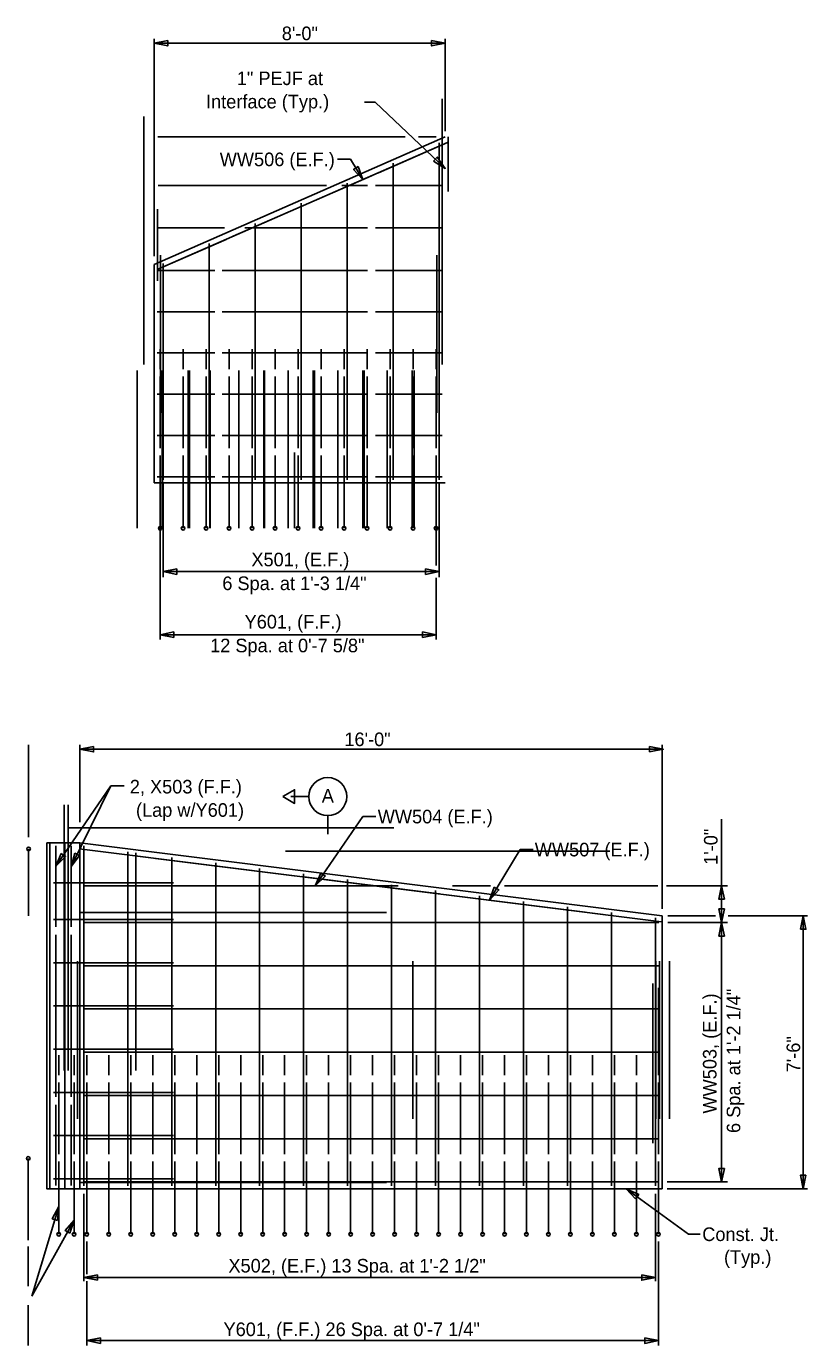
# Model space of a CAD drawing. Extents: x -1609 to 1184, y -412 to 394.
# Drawn here: x 346.46 to 367.93, y 211.22 to 247.45 of the extents above; entities that cross this region are included whole.
import ezdxf

# ---------------------------------------------------------------- set-up
doc = ezdxf.new("R2010")
doc.units = 0
for name, color, linetype in [('DR_P_Culvert', 7, 'Continuous'), ('DR_P_Headwall', 7, 'Continuous'), ('ST_Details', 7, 'Continuous'), ('ST_Text', 7, 'Continuous')]:
    doc.layers.add(name, color=color, linetype=linetype)

msp = doc.modelspace()

# ---------------------------------------------------------------- linework, layer by layer
at = {"layer": 'DR_P_Culvert'}
for p, q in [((353.835, 235.75), (353.835, 233.666)), ((347.642, 225.437), (356.558, 225.437)), ((346.525, 223.022), (346.525, 224.859)), ((353.583, 224.8), (362.499, 224.8)), ((347.025, 223.522), (347.025, 215.525)), ((346.514, 216.356), (346.514, 214.109)), ((346.514, 216.355), (346.514, 214.109))]:
    msp.add_line(p, q, dxfattribs=at)
msp.add_lwpolyline([(347.025, 225.025), (347.109, 225.025), (347.109, 215.525), (347.025, 215.525)], close=True, dxfattribs=at)
at = {"layer": 'DR_P_Headwall'}
for p, q in [((349.974, 240.916), (357.974, 244.416)), ((358.058, 244.416), (358.058, 242.913)), ((349.974, 240.916), (349.974, 234.916)), ((347.025, 225.025), (347.025, 223.522)), ((347.109, 225.025), (347.109, 215.525)), ((347.109, 225.025), (347.937, 225.025)), ((347.523, 225.025), (347.523, 215.525)), ((347.937, 225.025), (363.937, 223.025)), ((347.937, 225.025), (347.937, 215.525)), ((363.937, 223.025), (363.937, 215.525)), ((347.025, 216.522), (347.025, 215.525))]:
    msp.add_line(p, q, dxfattribs=at)
for points in [[(347.27, 224.942), (347.27, 222.72)], [(347.694, 224.942), (347.694, 222.72)], [(347.27, 222.497), (347.27, 218.053)], [(347.694, 222.497), (347.694, 218.053)], [(347.27, 217.831), (347.27, 215.609)], [(347.694, 217.831), (347.694, 215.609)]]:
    msp.add_lwpolyline(points, dxfattribs=at)
at = {"layer": 'ST_Details'}
for p, q in [((357.892, 245.466), (357.892, 238.167)), ((349.688, 244.98), (349.688, 238.167)), ((350.057, 240.771), (358.041, 244.264)), ((355.135, 243.083), (355.842, 243.083)), ((357.891, 243.083), (356.058, 243.083)), ((350.067, 242.436), (350.067, 240.466)), ((352.468, 241.917), (355.842, 241.917)), ((357.891, 241.917), (356.058, 241.917)), ((350.15, 241.167), (350.15, 236.833)), ((357.741, 241.167), (357.741, 236.833)), ((350.057, 240.75), (351.642, 240.75)), ((357.891, 240.75), (356.058, 240.75)), ((350.057, 239.616), (351.642, 239.616)), ((357.891, 239.616), (356.058, 239.616)), ((350.057, 238.483), (351.642, 238.483)), ((350.141, 238.033), (350.141, 238.583)), ((350.772, 238.033), (350.772, 238.583)), ((351.404, 238.033), (351.404, 238.583)), ((352.036, 238.033), (352.036, 238.583)), ((352.668, 238.033), (352.668, 238.583)), ((353.3, 238.033), (353.3, 238.584)), ((353.932, 238.034), (353.932, 238.584)), ((354.564, 238.034), (354.564, 238.584)), ((355.196, 238.034), (355.196, 238.584)), ((355.828, 238.034), (355.828, 238.584)), ((357.891, 238.483), (356.058, 238.483)), ((356.46, 238.033), (356.46, 238.584)), ((357.092, 238.034), (357.092, 238.584)), ((357.724, 238.034), (357.724, 238.584)), ((349.51, 238), (349.51, 233.666)), ((350.141, 235.867), (350.141, 237.833)), ((350.194, 238), (350.194, 233.666)), ((350.202, 238), (350.202, 233.666)), ((350.772, 235.867), (350.772, 237.833)), ((350.909, 238), (350.909, 233.666)), ((350.944, 238), (350.944, 233.666)), ((351.404, 235.867), (351.404, 237.833)), ((351.502, 238), (351.502, 233.667)), ((351.518, 238.001), (351.518, 233.667)), ((352.036, 235.867), (352.036, 237.833)), ((352.303, 238), (352.303, 233.666)), ((352.668, 235.867), (352.668, 237.833)), ((352.987, 238), (352.987, 233.666)), ((353.012, 238), (353.012, 233.667)), ((353.3, 235.867), (353.3, 237.833)), ((353.663, 238), (353.663, 233.666)), ((353.932, 235.867), (353.932, 237.833)), ((354.347, 238), (354.347, 233.666)), ((354.38, 238), (354.38, 233.667)), ((354.564, 235.867), (354.564, 237.833)), ((355.022, 238), (355.022, 233.666)), ((355.196, 235.867), (355.196, 237.833)), ((355.706, 238), (355.706, 233.666)), ((355.747, 238), (355.747, 233.667)), ((355.828, 235.867), (355.828, 237.833)), ((356.382, 238), (356.382, 233.666)), ((356.46, 235.867), (356.46, 237.833)), ((357.065, 238), (357.065, 233.666)), ((357.092, 235.867), (357.092, 237.833)), ((357.117, 238), (357.117, 233.666)), ((357.724, 235.867), (357.724, 237.833)), ((350.057, 237.35), (351.642, 237.35)), ((357.891, 237.35), (356.058, 237.35)), ((350.057, 236.216), (351.642, 236.216)), ((357.891, 236.216), (356.058, 236.216)), ((357.974, 234.916), (349.974, 234.916)), ((350.057, 235.083), (351.642, 235.083)), ((351.842, 235.083), (355.842, 235.083)), ((357.891, 235.083), (356.058, 235.083)), ((347.5, 226.074), (347.5, 218.776)), ((347.615, 226.074), (347.615, 218.776)), ((347.917, 224.86), (363.916, 222.86)), ((348.042, 224.942), (348.042, 215.608)), ((349.25, 224.778), (349.25, 215.608)), ((349.469, 224.75), (349.469, 218.776)), ((350.458, 224.626), (350.458, 215.608)), ((351.667, 224.475), (351.667, 215.608)), ((352.875, 224.324), (352.875, 215.608)), ((354.083, 224.173), (354.083, 215.608)), ((355.292, 224.022), (355.292, 215.608)), ((347.213, 223.931), (350.509, 223.931)), ((348.021, 223.848), (356.684, 223.848)), ((356.5, 223.871), (356.5, 215.608)), ((357.708, 223.72), (357.708, 215.608)), ((358.917, 223.569), (358.917, 215.608)), ((360.125, 223.418), (360.125, 215.608)), ((361.333, 223.267), (361.333, 215.608)), ((347.213, 222.92), (350.509, 222.92)), ((347.947, 223.109), (356.364, 223.109)), ((362.542, 223.116), (362.542, 215.608)), ((363.75, 222.965), (363.75, 215.608)), ((348.021, 222.837), (363.843, 222.837)), ((347.867, 221.776), (347.867, 217.442)), ((357.086, 221.776), (357.086, 217.442)), ((363.761, 221.776), (363.761, 217.442)), ((363.861, 221.776), (363.861, 217.442)), ((364.141, 221.776), (364.141, 217.442)), ((347.213, 221.733), (350.509, 221.733)), ((348.021, 221.649), (363.843, 221.649)), ((363.677, 221.163), (363.677, 216.776)), ((363.834, 221.045), (363.834, 219.074)), ((347.213, 220.545), (350.509, 220.545)), ((348.021, 220.462), (363.843, 220.462)), ((347.213, 219.358), (350.509, 219.358)), ((348.021, 219.274), (363.843, 219.274)), ((347.354, 218.642), (347.354, 219.192)), ((347.777, 218.642), (347.777, 219.192)), ((348.125, 218.642), (348.125, 219.192)), ((348.729, 218.642), (348.729, 219.192)), ((349.333, 218.642), (349.333, 219.192)), ((349.937, 218.642), (349.937, 219.192)), ((350.541, 218.642), (350.541, 219.192)), ((351.146, 218.642), (351.146, 219.192)), ((351.75, 218.642), (351.75, 219.192)), ((352.354, 218.642), (352.354, 219.192)), ((352.958, 218.642), (352.958, 219.192)), ((353.562, 218.642), (353.562, 219.192)), ((354.166, 218.642), (354.166, 219.192)), ((354.771, 218.642), (354.771, 219.192)), ((355.375, 218.642), (355.375, 219.192)), ((355.979, 218.642), (355.979, 219.192)), ((356.583, 218.642), (356.583, 219.192)), ((357.187, 218.642), (357.187, 219.192)), ((357.791, 218.642), (357.791, 219.192)), ((358.396, 218.642), (358.396, 219.192)), ((359, 218.642), (359, 219.192)), ((359.604, 218.642), (359.604, 219.192)), ((360.208, 218.642), (360.208, 219.192)), ((360.812, 218.642), (360.812, 219.192)), ((361.416, 218.642), (361.416, 219.192)), ((362.021, 218.642), (362.021, 219.192)), ((362.625, 218.642), (362.625, 219.192)), ((363.229, 218.642), (363.229, 219.192)), ((363.833, 218.642), (363.833, 219.192)), ((347.213, 218.17), (350.509, 218.17)), ((347.354, 216.476), (347.354, 218.442)), ((347.777, 216.476), (347.777, 218.442)), ((348.125, 216.475), (348.125, 218.442)), ((348.729, 216.475), (348.729, 218.442)), ((349.333, 216.475), (349.333, 218.442)), ((349.937, 216.475), (349.937, 218.442)), ((350.541, 216.475), (350.541, 218.442)), ((351.146, 216.475), (351.146, 218.442)), ((351.75, 216.475), (351.75, 218.442)), ((352.354, 216.475), (352.354, 218.442)), ((352.958, 216.475), (352.958, 218.442)), ((353.562, 216.475), (353.562, 218.442)), ((354.166, 216.475), (354.166, 218.442)), ((354.771, 216.475), (354.771, 218.442)), ((355.375, 216.475), (355.375, 218.442)), ((355.979, 216.475), (355.979, 218.442)), ((356.583, 216.475), (356.583, 218.442)), ((357.187, 216.475), (357.187, 218.442)), ((357.791, 216.475), (357.791, 218.442)), ((358.396, 216.475), (358.396, 218.442)), ((359, 216.475), (359, 218.442)), ((359.604, 216.475), (359.604, 218.442)), ((360.208, 216.475), (360.208, 218.442)), ((360.812, 216.475), (360.812, 218.442)), ((361.416, 216.475), (361.416, 218.442)), ((362.021, 216.475), (362.021, 218.442)), ((362.625, 216.475), (362.625, 218.442)), ((363.229, 216.475), (363.229, 218.442)), ((363.833, 216.475), (363.833, 218.442)), ((348.021, 218.087), (363.843, 218.087)), ((347.213, 216.983), (350.509, 216.983)), ((348.021, 216.899), (363.843, 216.899)), ((347.213, 215.795), (350.509, 215.795)), ((347.947, 215.692), (356.364, 215.692)), ((348.021, 215.712), (363.843, 215.712)), ((347.109, 215.525), (363.937, 215.525))]:
    msp.add_line(p, q, dxfattribs=at)
for points in [[(358.041, 244.264), (356.14, 243.432)], [(355.95, 243.349), (352.148, 241.686)], [(351.958, 241.603), (350.057, 240.771)], [(351.842, 240.75), (355.842, 240.75)], [(351.842, 239.616), (355.842, 239.616)], [(351.842, 238.483), (355.842, 238.483)], [(351.842, 237.35), (355.842, 237.35)], [(351.842, 236.216), (355.842, 236.216)], [(350.141, 233.667), (350.141, 235.667)], [(350.772, 233.667), (350.772, 235.667)], [(351.404, 233.667), (351.404, 235.667)], [(352.036, 233.667), (352.036, 235.667)], [(352.668, 233.667), (352.668, 235.667)], [(353.3, 233.667), (353.3, 235.667)], [(353.932, 233.667), (353.932, 235.667)], [(354.564, 233.667), (354.564, 235.667)], [(355.196, 233.667), (355.196, 235.667)], [(355.828, 233.667), (355.828, 235.667)], [(356.46, 233.667), (356.46, 235.667)], [(357.092, 233.667), (357.092, 235.667)], [(357.724, 233.667), (357.724, 235.667)], [(349.822, 224.622), (347.917, 224.86)], [(348.042, 224.942), (348.042, 222.72)], [(349.25, 222.594), (349.25, 224.777)], [(353.821, 224.122), (350.012, 224.598)], [(350.458, 222.479), (350.458, 224.626)], [(351.667, 224.475), (351.667, 222.364)], [(352.875, 222.249), (352.875, 224.324)], [(355.916, 223.86), (354.012, 224.098)], [(354.083, 222.134), (354.083, 224.173)], [(355.292, 224.022), (355.292, 222.019)], [(350.084, 223.848), (348.021, 223.848)], [(354.415, 223.848), (350.29, 223.848)], [(356.684, 223.848), (354.621, 223.848)], [(357.821, 223.622), (355.917, 223.86)], [(356.5, 223.871), (356.5, 221.904)], [(357.708, 223.72), (357.708, 221.789)], [(361.821, 223.122), (358.012, 223.598)], [(358.917, 223.569), (358.917, 221.674)], [(360.125, 223.418), (360.125, 221.559)], [(361.333, 223.267), (361.333, 221.443)], [(363.916, 222.86), (362.011, 223.098)], [(362.542, 223.116), (362.542, 221.328)], [(363.75, 221.213), (363.75, 222.965)], [(349.904, 222.837), (348.021, 222.837)], [(348.042, 222.497), (348.042, 218.053)], [(353.86, 222.837), (350.093, 222.837)], [(355.932, 222.837), (354.048, 222.837)], [(357.816, 222.837), (355.932, 222.837)], [(361.771, 222.837), (358.004, 222.837)], [(363.843, 222.837), (361.96, 222.837)], [(349.25, 218.01), (349.25, 222.376)], [(350.458, 217.97), (350.458, 222.265)], [(351.667, 222.153), (351.667, 217.931)], [(352.875, 217.891), (352.875, 222.042)], [(354.083, 217.852), (354.083, 221.93)], [(355.292, 221.819), (355.292, 217.812)], [(349.904, 221.649), (348.021, 221.649)], [(353.86, 221.649), (350.093, 221.649)], [(355.932, 221.649), (354.048, 221.649)], [(357.816, 221.649), (355.932, 221.649)], [(356.5, 221.707), (356.5, 217.773)], [(357.708, 221.596), (357.708, 217.733)], [(361.771, 221.649), (358.004, 221.649)], [(358.917, 221.484), (358.917, 217.693)], [(363.843, 221.649), (361.96, 221.649)], [(360.125, 221.373), (360.125, 217.654)], [(361.333, 221.261), (361.333, 217.614)], [(362.542, 221.15), (362.542, 217.575)], [(363.75, 217.535), (363.75, 221.038)], [(349.904, 220.462), (348.021, 220.462)], [(353.86, 220.462), (350.093, 220.462)], [(355.932, 220.462), (354.048, 220.462)], [(357.816, 220.462), (355.932, 220.462)], [(361.771, 220.462), (358.004, 220.462)], [(363.843, 220.462), (361.96, 220.462)], [(349.904, 219.274), (348.021, 219.274)], [(353.86, 219.274), (350.093, 219.274)], [(355.932, 219.274), (354.048, 219.274)], [(357.816, 219.274), (355.932, 219.274)], [(361.771, 219.274), (358.004, 219.274)], [(363.843, 219.274), (361.96, 219.274)], [(348.021, 218.087), (349.904, 218.087)], [(348.042, 217.831), (348.042, 215.609)], [(349.25, 215.609), (349.25, 217.792)], [(350.093, 218.087), (353.86, 218.087)], [(354.048, 218.087), (355.932, 218.087)], [(355.932, 218.087), (357.816, 218.087)], [(358.004, 218.087), (361.771, 218.087)], [(361.96, 218.087), (363.843, 218.087)], [(350.458, 215.609), (350.458, 217.756)], [(351.667, 217.72), (351.667, 215.609)], [(352.875, 215.609), (352.875, 217.684)], [(354.083, 215.609), (354.083, 217.648)], [(355.292, 217.612), (355.292, 215.609)], [(356.5, 217.576), (356.5, 215.609)], [(357.708, 217.54), (357.708, 215.609)], [(358.917, 217.504), (358.917, 215.609)], [(360.125, 217.468), (360.125, 215.609)], [(361.333, 217.432), (361.333, 215.609)], [(362.542, 217.396), (362.542, 215.609)], [(363.75, 215.609), (363.75, 217.36)], [(349.904, 216.899), (348.021, 216.899)], [(353.86, 216.899), (350.093, 216.899)], [(355.932, 216.899), (354.048, 216.899)], [(357.816, 216.899), (355.932, 216.899)], [(361.771, 216.899), (358.004, 216.899)], [(363.843, 216.899), (361.96, 216.899)], [(347.354, 214.276), (347.354, 216.276)], [(347.777, 214.276), (347.777, 216.276)], [(348.125, 214.275), (348.125, 216.275)], [(348.729, 214.275), (348.729, 216.275)], [(349.333, 214.275), (349.333, 216.275)], [(349.937, 214.275), (349.937, 216.275)], [(350.541, 214.275), (350.541, 216.275)], [(351.146, 214.275), (351.146, 216.275)], [(351.75, 214.275), (351.75, 216.275)], [(352.354, 214.275), (352.354, 216.275)], [(352.958, 214.275), (352.958, 216.275)], [(353.562, 214.275), (353.562, 216.275)], [(354.166, 214.275), (354.166, 216.275)], [(354.771, 214.275), (354.771, 216.275)], [(355.375, 214.275), (355.375, 216.275)], [(355.979, 214.275), (355.979, 216.275)], [(356.583, 214.275), (356.583, 216.275)], [(357.187, 214.275), (357.187, 216.275)], [(357.791, 214.275), (357.791, 216.275)], [(358.396, 214.275), (358.396, 216.275)], [(359, 214.275), (359, 216.275)], [(359.604, 214.275), (359.604, 216.275)], [(360.208, 214.275), (360.208, 216.275)], [(360.812, 214.275), (360.812, 216.275)], [(361.416, 214.275), (361.416, 216.275)], [(362.021, 214.275), (362.021, 216.275)], [(362.625, 214.275), (362.625, 216.275)], [(363.229, 214.275), (363.229, 216.275)], [(363.833, 214.275), (363.833, 216.275)], [(348.021, 215.712), (349.904, 215.712)], [(350.093, 215.712), (353.86, 215.712)], [(354.048, 215.712), (355.932, 215.712)], [(355.932, 215.712), (357.816, 215.712)], [(358.004, 215.712), (361.771, 215.712)], [(361.96, 215.712), (363.843, 215.712)]]:
    msp.add_lwpolyline(points, dxfattribs=at)
for centre in [(350.141, 233.667), (350.772, 233.667), (351.404, 233.667), (352.036, 233.667), (352.668, 233.667), (353.3, 233.667), (353.932, 233.667), (354.564, 233.667), (355.196, 233.667), (355.828, 233.667), (356.46, 233.667), (357.092, 233.667), (357.724, 233.667), (346.525, 224.859), (346.514, 216.356), (347.354, 214.275), (347.777, 214.275), (348.125, 214.275), (348.729, 214.275), (349.333, 214.275), (349.937, 214.275), (350.541, 214.275), (351.146, 214.275), (351.75, 214.275), (352.354, 214.275), (352.958, 214.275), (353.562, 214.275), (354.166, 214.275), (354.771, 214.275), (355.375, 214.275), (355.979, 214.275), (356.583, 214.275), (357.187, 214.275), (357.791, 214.275), (358.396, 214.275), (359, 214.275), (359.604, 214.275), (360.208, 214.275), (360.812, 214.275), (361.416, 214.275), (362.021, 214.275), (362.625, 214.275), (363.229, 214.275), (363.833, 214.275)]:
    msp.add_circle(centre, 0.0502, dxfattribs=at)
at = {"layer": 'ST_Text'}
for p, q in [((349.974, 241.14), (349.974, 247.108)), ((350.049, 246.989), (357.974, 246.989)), ((357.974, 244.575), (357.974, 247.108)), ((355.756, 245.372), (356.051, 245.372)), ((357.974, 243.55), (356.051, 245.372)), ((356.878, 244.416), (350.081, 244.416)), ((357.725, 244.416), (357.242, 244.416)), ((357.807, 244.252), (357.807, 235)), ((355.373, 243.806), (355.015, 243.806)), ((355.71, 243.244), (355.373, 243.806)), ((356.543, 243.699), (356.543, 235)), ((354.71, 243.083), (350.086, 243.083)), ((355.28, 243.147), (355.28, 235)), ((354.016, 242.594), (354.016, 235)), ((351.913, 241.917), (350.086, 241.917)), ((352.752, 242.041), (352.752, 235)), ((351.488, 241.488), (351.488, 235)), ((350.224, 240.935), (350.224, 235)), ((350.224, 234.916), (350.224, 232.32)), ((357.807, 234.916), (357.807, 232.32)), ((350.141, 233.667), (350.141, 230.607)), ((357.724, 233.667), (357.724, 232.642)), ((357.807, 232.476), (350.224, 232.476)), ((357.724, 232.308), (357.724, 230.607)), ((357.724, 230.743), (350.141, 230.743)), ((346.525, 225.183), (346.525, 227.716)), ((347.937, 225.594), (347.937, 227.716)), ((363.967, 227.598), (347.937, 227.598)), ((363.937, 223.212), (363.937, 227.716)), ((347.27, 224.382), (348.789, 226.588)), ((347.694, 224.373), (348.789, 226.588)), ((348.789, 226.588), (349.147, 226.588)), ((354.225, 226.296), (353.729, 226.296)), ((354.747, 225.774), (354.747, 225.26)), ((354.402, 223.848), (355.71, 225.748)), ((355.71, 225.748), (356.067, 225.748)), ((365.57, 225.673), (365.57, 223.848)), ((359.195, 223.45), (360.034, 224.847)), ((360.034, 224.847), (360.392, 224.847)), ((358.178, 223.848), (359.22, 223.848)), ((359.601, 223.848), (363.818, 223.848)), ((364.052, 223.848), (365.734, 223.848)), ((365.57, 223.848), (365.57, 222.837)), ((365.398, 223.025), (364.096, 223.025)), ((367.934, 223.025), (365.754, 223.025)), ((367.814, 223.025), (367.814, 215.525)), ((364.096, 222.837), (365.734, 222.837)), ((365.57, 215.712), (365.57, 222.837)), ((364.076, 215.712), (365.734, 215.712)), ((348.042, 215.386), (348.042, 212.983)), ((362.951, 215.525), (364.662, 214.275)), ((363.75, 215.389), (363.75, 212.983)), ((364.076, 215.525), (367.934, 215.525)), ((347.354, 215.035), (346.618, 212.577)), ((347.777, 214.664), (346.618, 212.577)), ((364.983, 214.275), (364.662, 214.275)), ((346.514, 213.939), (346.514, 212.846)), ((348.125, 214.078), (348.125, 213.18)), ((363.833, 214.078), (363.833, 211.215)), ((348.042, 213.084), (363.75, 213.084)), ((348.125, 212.983), (348.125, 211.215)), ((346.514, 212.324), (346.514, 211.215)), ((348.125, 211.352), (363.833, 211.352))]:
    msp.add_line(p, q, dxfattribs=at)
for points in [[(350.347, 247.064), (349.974, 246.989), (350.347, 246.914)], [(357.601, 247.064), (357.974, 246.989), (357.601, 246.914)], [(355.583, 243.603), (355.71, 243.244), (355.455, 243.526)], [(357.652, 243.753), (357.974, 243.55), (357.755, 243.861)], [(350.597, 232.55), (350.224, 232.476), (350.597, 232.401)], [(357.434, 232.401), (357.807, 232.476), (357.434, 232.55)], [(350.514, 230.818), (350.141, 230.743), (350.514, 230.669)], [(357.351, 230.669), (357.724, 230.743), (357.351, 230.818)], [(348.311, 227.672), (347.937, 227.598), (348.311, 227.523)], [(363.593, 227.523), (363.967, 227.598), (363.593, 227.672)], [(353.509, 226.296), (353.833, 226.484), (353.833, 226.109)], [(347.42, 224.732), (347.27, 224.382), (347.543, 224.647)], [(347.792, 224.741), (347.694, 224.373), (347.926, 224.675)], [(354.553, 224.197), (354.402, 223.848), (354.676, 224.112)], [(359.322, 223.809), (359.195, 223.45), (359.45, 223.732)], [(365.645, 223.475), (365.57, 223.848), (365.496, 223.475)], [(365.496, 223.21), (365.57, 222.837), (365.645, 223.21)], [(367.74, 222.652), (367.814, 223.025), (367.889, 222.652)], [(365.496, 222.464), (365.57, 222.837), (365.645, 222.464)], [(365.645, 216.085), (365.57, 215.712), (365.496, 216.085)], [(367.889, 215.899), (367.814, 215.525), (367.74, 215.899)], [(363.207, 215.243), (362.951, 215.525), (363.295, 215.363)], [(347.317, 214.656), (347.354, 215.035), (347.174, 214.699)], [(347.656, 214.304), (347.777, 214.664), (347.526, 214.378)], [(348.415, 213.01), (348.042, 213.084), (348.415, 213.159)], [(363.377, 213.159), (363.75, 213.084), (363.377, 213.01)], [(348.498, 211.278), (348.125, 211.352), (348.498, 211.427)], [(363.46, 211.427), (363.833, 211.352), (363.46, 211.278)]]:
    msp.add_lwpolyline(points, close=True, dxfattribs=at)
for points in [[(357.807, 244.252), (357.807, 242.049)], [(356.543, 243.699), (356.543, 241.628)], [(355.28, 243.146), (355.28, 241.207)], [(354.016, 242.593), (354.016, 240.785)], [(352.752, 242.04), (352.752, 240.364)], [(357.807, 241.829), (357.807, 237.423)], [(351.488, 241.488), (351.488, 239.943)], [(356.543, 241.421), (356.543, 237.278)], [(355.28, 241.013), (355.28, 237.134)], [(350.224, 239.522), (350.224, 240.935)], [(354.016, 240.605), (354.016, 236.989)], [(352.752, 240.197), (352.752, 236.844)], [(351.488, 239.788), (351.488, 236.699)], [(350.224, 236.554), (350.224, 239.38)], [(356.543, 237.071), (356.543, 235)], [(357.807, 237.203), (357.807, 235)], [(352.752, 236.676), (352.752, 235)], [(354.016, 236.808), (354.016, 235)], [(355.28, 236.94), (355.28, 235)], [(350.224, 235), (350.224, 236.413)], [(351.488, 236.545), (351.488, 235)]]:
    msp.add_lwpolyline(points, dxfattribs=at)
msp.add_circle((354.747, 226.296), 0.522, dxfattribs=at)

# ---------------------------------------------------------------- texts
for s, height, p in [('8\'-0"', 0.3733, (353.483, 247.074)), ('1" PEJF at', 0.3733, (352.247, 245.84)), ('Interface (Typ.)', 0.37335, (351.401, 245.2)), ('WW506 (E.F.)', 0.37335, (351.778, 243.613)), ('X501, (E.F.)', 0.37335, (352.648, 232.622)), ('6 Spa. at 1\'-3 1/4"', 0.37335, (351.849, 231.968)), ('Y601, (F.F.)', 0.37335, (352.461, 230.913)), ('12 Spa. at 0\'-7 5/8"', 0.37335, (351.514, 230.26)), ('16\'-0"', 0.3733, (355.203, 227.683)), ('2, X503 (F.F.)', 0.37335, (349.307, 226.382)), ('A', 0.373, (354.582, 226.132)), ('(Lap w/Y601)', 0.37335, (349.476, 225.741)), ('WW504 (E.F.)', 0.37335, (356.12, 225.561)), ('WW507 (E.F.)', 0.37335, (360.436, 224.654)), ('Const. Jt.', 0.3733, (365.038, 214.088)), ('(Typ.)', 0.3733, (365.636, 213.461)), ('X502, (E.F.) 13 Spa. at 1\'-2 1/2"', 0.37335, (352.017, 213.223)), ('Y601, (F.F.) 26 Spa. at 0\'-7 1/4"', 0.37335, (351.882, 211.477))]:
    msp.add_text(s, height=height, dxfattribs=at).set_placement(p)
for s, height, p in [('1\'-0"', 0.3733, (365.459, 224.42)), ('WW503, (E.F.)', 0.37335, (365.43, 217.589)), ('6 Spa. at 1\'-2 1/4"', 0.37335, (366.084, 217.055)), ('7\'-6"', 0.3733, (367.729, 218.721))]:
    msp.add_text(s, height=height, rotation=90, dxfattribs=at).set_placement(p)

doc.saveas('drawing.dxf')
